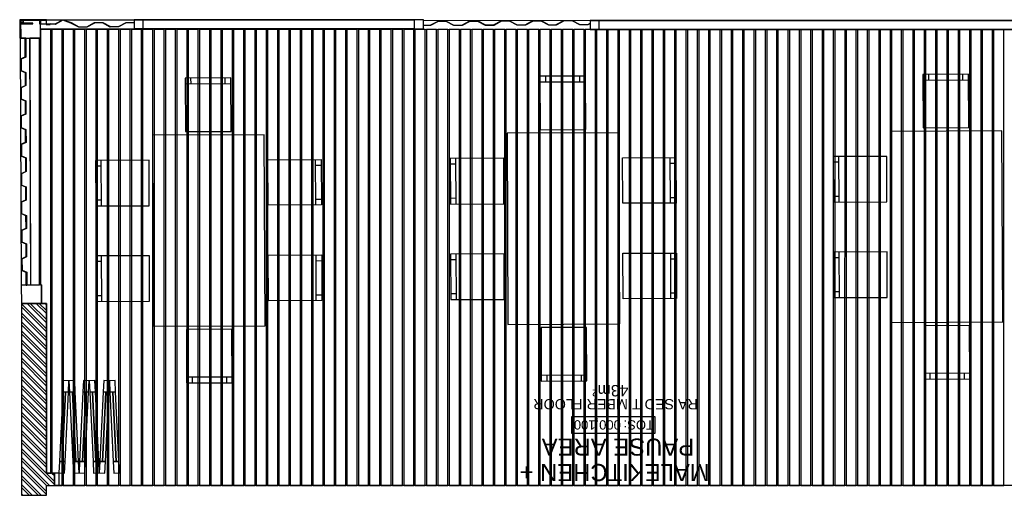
# Model space of a CAD drawing. Header units: millimetres. Extents: x -115474967 to 444143, y -74377 to 241828222.
# Tile 260 of 590: x -267571 to -258922, y 269676 to 273857. Entities that reach past the tile are written whole.
import ezdxf
from ezdxf.enums import TextEntityAlignment as Align

# ---------------------------------------------------------------- set-up
doc = ezdxf.new("R2010")
doc.units = ezdxf.units.MM
doc.header["$MEASUREMENT"] = 0
for name, color, linetype in [('0-ELEV.25', 4, 'Continuous'), ('00-1 FloorFinish', 1, 'Continuous'), ('00-1 FloorLevel', 7, 'Continuous'), ('00-2 Steel', 2, 'Continuous'), ('00-2 Windows', 1, 'Continuous'), ('00-3 Elev 04', 8, 'Continuous'), ('00-4 Furnituire', 1, 'Continuous'), ('00-6 H-Brickwork', 9, 'Continuous'), ('A-DOOR NUMBERS', 7, 'Continuous')]:
    doc.layers.add(name, color=color, linetype=linetype)
doc.layers.add('00-1 Labels', color=4, linetype='Continuous', lineweight=35)
doc.layers.add('0_cons_01', color=40, linetype='Continuous', lineweight=0, plot=False)
doc.styles.add('ARIAL', font='arial.ttf')

# ---------------------------------------------------------------- blocks, each defined once
blk = doc.blocks.new('Room Tags')
at = {"layer": '00-1 FloorLevel', "color": 2}
blk.add_lwpolyline([(-571, -76), (646, -76), (646, -325), (-571, -325)], close=True, dxfattribs=at)
at = {"layer": '00-1 FloorFinish', "style": 'ARIAL'}
blk.add_attdef('F-FINISH', text='', height=150, dxfattribs=at).set_placement((5, -578), align=Align.CENTER)
at = {"layer": '00-1 FloorLevel', "style": 'ARIAL'}
blk.add_text('TOS:', height=136.4, dxfattribs=at).set_placement((-557, -200), align=Align.MIDDLE_LEFT)
blk.add_attdef('000,000', text='', height=136, dxfattribs=at).set_placement((607, -200), align=Align.MIDDLE_RIGHT)
at = {"layer": '00-1 Labels', "style": 'ARIAL'}
for tag, p in [('ROOM1?', (19, 746)), ('ROOM2?', (19, 373)), ('ROOM3?', (19, 0))]:
    blk.add_attdef(tag, text='', height=250, dxfattribs=at).set_placement(p, align=Align.CENTER)
blk = doc.blocks.new('123456')
at = {"layer": '00-2 Steel'}
for points in [[(-252450.3, 261651.4), (-252446.3, 261651.4), (-252446.8, 261764.4), (-252405.9, 261782.6), (-252406.4, 261886.6), (-252447.4, 261904.4), (-252447.9, 262014.4), (-252407, 262032.6), (-252407.4, 262136.6), (-252448.5, 262154.4), (-252449, 262264.4), (-252407.1, 262283), (-252407.5, 262386.6), (-252448.6, 262404.4), (-252449.1, 262514.4), (-252409.1, 262532.2), (-252409.6, 262636.6), (-252450.7, 262654.4), (-252451.2, 262770.4), (-252410.3, 262788.6), (-252410.7, 262893), (-252450.8, 262910.4), (-252451.3, 263020.4), (-252410.4, 263038.6), (-252410.8, 263142.1), (-252452.9, 263160.4), (-252453.4, 263270.4), (-252412.4, 263288.6), (-252412.9, 263392.6), (-252454, 263410.4), (-252454.5, 263520.4), (-252413.5, 263538.6), (-252414, 263642.6), (-252455.1, 263660.4), (-252455.6, 263773.4), (-252459.6, 263773.4), (-252459, 263657.8), (-252418, 263640), (-252417.5, 263541.2), (-252458.5, 263523), (-252458, 263407.8), (-252416.9, 263390), (-252416.5, 263291.2), (-252457.4, 263273), (-252456.9, 263157.8), (-252414.8, 263139.5), (-252414.4, 263041.2), (-252455.3, 263023), (-252454.8, 262907.8), (-252414.7, 262890.4), (-252414.3, 262791.2), (-252455.2, 262773), (-252454.7, 262651.8), (-252413.6, 262634), (-252413.2, 262534.8), (-252453.1, 262517), (-252452.6, 262401.8), (-252411.5, 262384), (-252411.1, 262285.6), (-252453, 262267), (-252452.5, 262151.8), (-252411.4, 262134), (-252411, 262035.2), (-252451.9, 262017), (-252451.4, 261901.8), (-252410.4, 261884), (-252409.9, 261785.2), (-252450.8, 261767)], [(-252397.7, 261442.1), (-252397.8, 261473), (-252513.8, 261472.5), (-252513.8, 261468.5), (-252401.8, 261468.9), (-252401.7, 261441.9), (-252629.7, 261441), (-252629.8, 261477), (-252665.8, 261476.8), (-252665.8, 261472.8), (-252633.8, 261472.9), (-252633.7, 261436.9), (-252401.7, 261437.9), (-252401.1, 261438), (-252400.3, 261438.2), (-252398.8, 261439.1), (-252398.3, 261439.9), (-252398, 261440.3), (-252397.8, 261441.1)]]:
    blk.add_hatch(color=256, dxfattribs=at).paths.add_polyline_path(points)
at = {"layer": '00-6 H-Brickwork'}
h = blk.add_hatch(dxfattribs=at)
h.set_pattern_fill('ANSI32', color=256, scale=150, angle=450, style=0)
h.set_pattern_definition([(135, (-221138.323, -14631.66), (-39.774756, -39.774756), []), (135, (-221138.323, -14605.145), (-39.774756, -39.774756), [])])
h.paths.add_polyline_path([(-252412.2, 265618.6), (-252632.2, 265618.6), (-252632.2, 265532.8), (-252702.2, 265532.8), (-252702.2, 265422.5), (-252632.2, 265422.5), (-252632.2, 263931.1), (-252522.8, 263931.1), (-252412.2, 263931.6)])
h.paths.add_polyline_path([(-262593.4, 265422.5), (-262517.9, 265422.5), (-262517.9, 265477.6), (-262518.1, 265532.8), (-262593.4, 265532.8), (-262593.4, 265618.6), (-262938.4, 265618.6), (-262938.4, 263801.9), (-262593.4, 263801.9)])
h.paths.add_polyline_path([(-262823.4, 265503.6), (-262708.4, 265503.6), (-262708.4, 263916.9), (-262823.4, 263916.9)], flags=16)
at = {"layer": '0-ELEV.25'}
blk.add_line((-252702.2, 265532.8), (-252702.2, 265422.5), dxfattribs=at)
for points in [[(-252412.2, 265618.6), (-252632.2, 265618.6), (-252632.2, 265532.8)], [(-252632.2, 265422.5), (-252632.2, 263931.1), (-252412.2, 263931.1), (-252412.2, 265618.6)], [(-252632.2, 265532.8), (-252702.2, 265532.8)], [(-252702.2, 265422.5), (-252632.2, 265422.5)]]:
    blk.add_lwpolyline(points, dxfattribs=at)
at = {"layer": '00-2 Steel'}
for p, q in [((-252412.2, 263931.6), (-252590.2, 263930.8)), ((-252412.2, 263931.6), (-252590.2, 263930.8)), ((-252590.2, 263930.8), (-252589.5, 263768.8)), ((-252590.2, 263930.8), (-252589.5, 263768.8)), ((-252590.2, 263930.8), (-252589.9, 263850.8)), ((-252411.5, 263769.6), (-252412.2, 263931.6)), ((-252411.5, 263769.6), (-252412.2, 263931.6)), ((-252589.5, 263768.8), (-252411.5, 263769.6)), ((-252589.5, 263768.8), (-252411.5, 263769.6)), ((-252411.5, 263769.6), (-252491.5, 263769.3)), ((-252482.4, 261599.6), (-252491.5, 263769.3)), ((-252402.4, 261599.9), (-252411.5, 263769.6)), ((-252402.4, 261599.9), (-252580.4, 261599.2)), ((-252402.4, 261599.9), (-252580.4, 261599.2)), ((-252580.4, 261599.2), (-252579.7, 261437.2)), ((-252580.4, 261599.2), (-252579.7, 261437.2)), ((-252402.4, 261599.9), (-252482.4, 261599.6)), ((-252402.4, 261599.9), (-252482.4, 261599.6)), ((-252401.7, 261437.9), (-252402.4, 261599.9)), ((-252401.7, 261437.9), (-252402.4, 261599.9)), ((-255943.7, 261521.5), (-257409.3, 261523.3)), ((-252580, 261517.2), (-253403.7, 261518.2)), ((-252580, 261517.2), (-252579.7, 261437.2)), ((-255943.7, 261441.7), (-257409.3, 261443.3)), ((-255943.7, 261441.5), (-257409.3, 261443.3)), ((-252431.7, 261437.8), (-253403.7, 261438.9)), ((-252579.7, 261437.2), (-253403.7, 261438.2)), ((-252579.7, 261437.2), (-252401.7, 261437.9)), ((-252579.7, 261437.2), (-252401.7, 261437.9)), ((-252431.8, 261458.9), (-252401.8, 261459)), ((-252431.8, 261458.9), (-252431.7, 261437.8))]:
    blk.add_line(p, q, dxfattribs=at)
for points in [[(-252450.3, 261595.7), (-252450.8, 261767), (-252409.9, 261785.2), (-252410.4, 261884), (-252451.4, 261901.8), (-252451.9, 262017), (-252411, 262035.2), (-252411.4, 262134), (-252452.5, 262151.8), (-252453, 262267), (-252411.1, 262285.6), (-252411.5, 262384), (-252452.6, 262401.8), (-252453.1, 262517), (-252413.2, 262534.8), (-252413.6, 262634), (-252454.7, 262651.8), (-252455.2, 262773), (-252414.3, 262791.2), (-252414.7, 262890.4), (-252454.8, 262907.8), (-252455.3, 263023), (-252414.4, 263041.2), (-252414.8, 263139.5), (-252456.9, 263157.8), (-252457.4, 263273), (-252416.5, 263291.2), (-252416.9, 263390), (-252458, 263407.8), (-252458.5, 263523), (-252417.5, 263541.2), (-252418, 263640), (-252459, 263657.8), (-252459.6, 263773.4), (-252455.6, 263773.4), (-252455.1, 263660.4), (-252414, 263642.6), (-252413.5, 263538.6), (-252454.5, 263520.4), (-252454, 263410.4), (-252412.9, 263392.6), (-252412.4, 263288.6), (-252453.4, 263270.4), (-252452.9, 263160.4), (-252410.8, 263142.1), (-252410.4, 263038.6), (-252451.3, 263020.4), (-252450.8, 262910.4), (-252410.7, 262893), (-252410.3, 262788.6), (-252451.2, 262770.4), (-252450.7, 262654.4), (-252409.6, 262636.6), (-252409.1, 262532.2), (-252449.1, 262514.4), (-252448.6, 262404.4), (-252407.5, 262386.6), (-252407.1, 262283), (-252449, 262264.4), (-252448.5, 262154.4), (-252407.4, 262136.6), (-252407, 262032.6), (-252447.9, 262014.4), (-252447.4, 261904.4), (-252406.4, 261886.6), (-252405.9, 261782.6), (-252446.8, 261764.4), (-252446.3, 261595.7)], [(-252397.7, 261442.1), (-252397.8, 261473), (-252513.8, 261472.5), (-252513.8, 261468.5), (-252401.8, 261468.9), (-252401.7, 261441.9), (-252629.7, 261443), (-252629.8, 261479), (-252665.8, 261478.8), (-252665.8, 261474.8), (-252633.8, 261475), (-252633.7, 261439), (-252401.7, 261437.9), (-252401.1, 261438), (-252400.3, 261438.2), (-252398.8, 261439.1), (-252398.3, 261439.9), (-252398, 261440.3), (-252397.8, 261441.1)]]:
    blk.add_lwpolyline(points, close=True, dxfattribs=at)
for points in [[(-253403.7, 261464.7), (-253403.7, 261464.7), (-253333.7, 261465), (-253265.8, 261501.3), (-253193.8, 261501.6), (-253125.7, 261465.9), (-253055.7, 261466.2), (-252987.8, 261502.5), (-252915.8, 261502.8), (-252847.7, 261467.1), (-252777.7, 261442.3), (-252709.8, 261478.6), (-252575.8, 261477.2), (-252575.7, 261441.2), (-252405.7, 261441.9), (-252406.3, 261595.9), (-252446.3, 261595.7), (-252446.4, 261599.7), (-252405.4, 261599.9), (-252404.9, 261599.9), (-252404, 261599.6), (-252403.2, 261599.1), (-252402.8, 261598.5), (-252402.4, 261597.6), (-252402.3, 261596.9), (-252401.7, 261441.9), (-252401.8, 261441.1), (-252402.5, 261439.5), (-252403.4, 261438.6), (-252404.8, 261438), (-252405.7, 261437.9), (-252576.7, 261437.2), (-252577.9, 261437.5), (-252578.8, 261438), (-252579.4, 261438.9), (-252579.7, 261440.2), (-252579.8, 261473.2), (-252639.8, 261474.9), (-252708.8, 261474.6), (-252776.7, 261438.3), (-252848.7, 261463.1), (-252916.8, 261498.8), (-252986.8, 261498.5), (-253054.7, 261462.2), (-253126.7, 261461.9), (-253194.8, 261497.6), (-253264.8, 261497.3), (-253332.7, 261461), (-253403.7, 261460.7)], [(-257409.3, 261473), (-257389.8, 261483.4), (-257317.8, 261483.7), (-257249.6, 261448), (-257179.6, 261448.3), (-257111.8, 261484.6), (-257045.8, 261484.9), (-256977.6, 261449.2), (-256907.6, 261449.5), (-256839.8, 261485.8), (-256767.8, 261486.1), (-256699.6, 261450.4), (-256629.6, 261450.7), (-256561.8, 261487), (-256489.8, 261487.3), (-256421.6, 261451.6), (-256351.6, 261451.9), (-256283.8, 261488.2), (-256211.8, 261488.5), (-256143.6, 261452.8), (-256073.6, 261453.1), (-256005.8, 261489.4), (-255945.8, 261489.7), (-255943.7, 261488.6)], [(-255943.7, 261484.1), (-255946.8, 261485.7), (-256004.8, 261485.4), (-256072.6, 261449.1), (-256144.6, 261448.8), (-256212.8, 261484.5), (-256282.8, 261484.2), (-256350.6, 261447.9), (-256422.6, 261447.6), (-256490.8, 261483.3), (-256560.8, 261483), (-256628.6, 261446.7), (-256700.6, 261446.4), (-256768.8, 261482.1), (-256838.8, 261481.8), (-256906.6, 261445.5), (-256978.6, 261445.2), (-257046.8, 261480.9), (-257110.8, 261480.6), (-257178.6, 261444.3), (-257250.6, 261444), (-257318.8, 261479.7), (-257388.8, 261479.4), (-257409.3, 261468.4)]]:
    blk.add_lwpolyline(points, dxfattribs=at)
at = {"layer": '00-2 Windows'}
for p, q in [((-252742.2, 265420.1), (-252742.2, 265535.1)), ((-252742.2, 265535.1), (-252702.2, 265535.1)), ((-252702.2, 265535.1), (-252702.2, 265420.1)), ((-253224.1, 265422.5), (-253274.1, 265420.1)), ((-253274.1, 265420.1), (-253269.3, 265320.2)), ((-253219.3, 265322.6), (-253224.1, 265422.5)), ((-253146.7, 265422.5), (-253151.5, 265322.6)), ((-253096.8, 265420.1), (-253146.7, 265422.5)), ((-253101.5, 265320.2), (-253096.8, 265420.1)), ((-253046.8, 265422.5), (-253096.8, 265420.1)), ((-253096.8, 265420.1), (-253092, 265320.2)), ((-253042, 265322.6), (-253046.8, 265422.5)), ((-252969.4, 265422.5), (-252974.2, 265322.6)), ((-252919.5, 265420.1), (-252969.4, 265422.5)), ((-252924.2, 265320.2), (-252919.5, 265420.1)), ((-252869.5, 265422.5), (-252919.5, 265420.1)), ((-252919.5, 265420.1), (-252914.7, 265320.2)), ((-252864.7, 265322.6), (-252869.5, 265422.5)), ((-252792.1, 265422.5), (-252796.9, 265322.6)), ((-252742.2, 265420.1), (-252792.1, 265422.5)), ((-252746.9, 265320.2), (-252742.2, 265420.1)), ((-252702.2, 265420.1), (-252742.2, 265420.1)), ((-253269.3, 265320.2), (-253219.3, 265322.6)), ((-253244.3, 265321.4), (-253215.1, 264710.9)), ((-253155.7, 264710.9), (-253126.5, 265321.4)), ((-253151.5, 265322.6), (-253101.5, 265320.2)), ((-253092, 265320.2), (-253042, 265322.6)), ((-253067, 265321.4), (-253037.8, 264710.9)), ((-252978.4, 264710.9), (-252949.2, 265321.4)), ((-252974.2, 265322.6), (-252924.2, 265320.2)), ((-252914.7, 265320.2), (-252864.7, 265322.6)), ((-252889.7, 265321.4), (-252860.6, 264710.9)), ((-252801.1, 264710.9), (-252771.9, 265321.4)), ((-252796.9, 265322.6), (-252746.9, 265320.2)), ((-253190.2, 264712.1), (-253240.1, 264709.7)), ((-253240.1, 264709.7), (-253235.3, 264609.8)), ((-253185.4, 264612.2), (-253190.2, 264712.1)), ((-253180.6, 264712.1), (-253185.4, 264612.2)), ((-253130.7, 264709.7), (-253180.6, 264712.1)), ((-253135.5, 264609.8), (-253130.7, 264709.7)), ((-253012.9, 264712.1), (-253062.8, 264709.7)), ((-253062.8, 264709.7), (-253058, 264609.8)), ((-253008.1, 264612.2), (-253012.9, 264712.1)), ((-253003.3, 264712.1), (-253008.1, 264612.2)), ((-252953.4, 264709.7), (-253003.3, 264712.1)), ((-252958.2, 264609.8), (-252953.4, 264709.7)), ((-252835.6, 264712.1), (-252885.5, 264709.7)), ((-252885.5, 264709.7), (-252880.8, 264609.8)), ((-252830.8, 264612.2), (-252835.6, 264712.1)), ((-252826, 264712.1), (-252830.8, 264612.2)), ((-252776.1, 264709.7), (-252826, 264712.1)), ((-252780.9, 264609.8), (-252776.1, 264709.7)), ((-253235.3, 264609.8), (-253185.4, 264612.2)), ((-253185.4, 264612.2), (-253135.5, 264609.8)), ((-253058, 264609.8), (-253008.1, 264612.2)), ((-253008.1, 264612.2), (-252958.2, 264609.8)), ((-252880.8, 264609.8), (-252830.8, 264612.2)), ((-252830.8, 264612.2), (-252780.9, 264609.8))]:
    blk.add_line(p, q, dxfattribs=at)
for points in [[(-253269.3, 265320.2), (-253240.1, 264709.7), (-253215.1, 264710.9), (-253244.3, 265321.4)], [(-253244.3, 265321.4), (-253215.1, 264710.9), (-253190.2, 264712.1), (-253219.3, 265322.6)], [(-253155.7, 264710.9), (-253126.5, 265321.4), (-253151.5, 265322.6), (-253180.6, 264712.1)], [(-253130.7, 264709.7), (-253101.5, 265320.2), (-253126.5, 265321.4), (-253155.7, 264710.9)], [(-253092, 265320.2), (-253062.8, 264709.7), (-253037.8, 264710.9), (-253067, 265321.4)], [(-253067, 265321.4), (-253037.8, 264710.9), (-253012.9, 264712.1), (-253042, 265322.6)], [(-252978.4, 264710.9), (-252949.2, 265321.4), (-252974.2, 265322.6), (-253003.3, 264712.1)], [(-252953.4, 264709.7), (-252924.2, 265320.2), (-252949.2, 265321.4), (-252978.4, 264710.9)], [(-252914.7, 265320.2), (-252885.5, 264709.7), (-252860.6, 264710.9), (-252889.7, 265321.4)], [(-252889.7, 265321.4), (-252860.6, 264710.9), (-252835.6, 264712.1), (-252864.7, 265322.6)], [(-252801.1, 264710.9), (-252771.9, 265321.4), (-252796.9, 265322.6), (-252826, 264712.1)], [(-252776.1, 264709.7), (-252746.9, 265320.2), (-252771.9, 265321.4), (-252801.1, 264710.9)], [(-263829.3, 261523.3), (-257409.3, 261523.3), (-257409.3, 261523.3), (-263829.3, 261523.3)], [(-257489.3, 261443.3), (-257409.3, 261443.3), (-257409.3, 261523.3), (-257489.3, 261523.3)], [(-255943.7, 261438.2), (-255863.7, 261438.2), (-255863.7, 261518.2), (-255943.7, 261518.2)], [(-255863.7, 261518.2), (-253403.7, 261518.2), (-253403.7, 261518.2), (-255863.7, 261518.2)], [(-253483.7, 261438.2), (-253403.7, 261438.2), (-253403.7, 261518.2), (-253483.7, 261518.2)], [(-257409.3, 261443.3), (-263829.3, 261443.3), (-263829.3, 261443.3), (-257409.3, 261443.3)], [(-253403.7, 261438.2), (-255863.7, 261438.2), (-255863.7, 261438.2), (-253403.7, 261438.2)]]:
    blk.add_lwpolyline(points, close=True, dxfattribs=at)
at = {"layer": '00-3 Elev 04'}
blk.add_line((-262518.1, 265532.8), (-252702.2, 265532.8), dxfattribs=at)
for points in [[(-261042.6, 261523.3), (-260952.6, 261523.3), (-260952.6, 265532.8), (-261042.6, 265532.8)], [(-260942.7, 261523.3), (-260852.7, 261523.3), (-260852.7, 265532.8), (-260942.7, 265532.8)], [(-260842.7, 261523.3), (-260752.7, 261523.3), (-260752.7, 265532.8), (-260842.7, 265532.8)], [(-260742.8, 261523.3), (-260652.8, 261523.3), (-260652.8, 265532.8), (-260742.8, 265532.8)], [(-260644, 261523.3), (-260554, 261523.3), (-260553.9, 265532.8), (-260643.9, 265532.8)], [(-260544, 261523.3), (-260454, 261523.3), (-260454, 265532.8), (-260544, 265532.8)], [(-260445.1, 261523.3), (-260355.1, 261523.3), (-260355.1, 265532.8), (-260445.1, 265532.8)], [(-260345.1, 261523.3), (-260255.1, 261523.3), (-260255.1, 265532.8), (-260345.1, 265532.8)], [(-260245.2, 261523.3), (-260155.2, 261523.3), (-260155.2, 265532.8), (-260245.2, 265532.8)], [(-260145.2, 261523.3), (-260055.2, 261523.3), (-260055.2, 265532.8), (-260145.2, 265532.8)], [(-260046.3, 261523.3), (-259956.3, 261523.3), (-259956.4, 265532.8), (-260046.3, 265532.8)], [(-259946.4, 261523.3), (-259856.4, 261523.3), (-259856.4, 265532.8), (-259946.4, 265532.8)], [(-259846.5, 261523.3), (-259756.5, 261523.3), (-259756.5, 265532.8), (-259846.5, 265532.8)], [(-259746.5, 261523.3), (-259656.5, 261523.3), (-259656.5, 265532.8), (-259746.5, 265532.8)], [(-259647.7, 261523.3), (-259557.7, 261523.3), (-259557.6, 265532.8), (-259647.6, 265532.8)], [(-259547.7, 261523.3), (-259457.7, 261523.3), (-259457.7, 265532.8), (-259547.7, 265532.8)], [(-259448.8, 261523.3), (-259358.8, 261523.3), (-259358.8, 265532.8), (-259448.8, 265532.8)], [(-259348.8, 261523.3), (-259258.8, 261523.3), (-259258.9, 265532.8), (-259348.8, 265532.8)], [(-259248.9, 261523.3), (-259158.9, 261523.3), (-259158.9, 265532.8), (-259248.9, 265532.8)], [(-259149, 261523.3), (-259059, 261523.3), (-259059, 265532.8), (-259149, 265532.8)], [(-259050.1, 261523.3), (-258960.1, 261523.3), (-258960.1, 265532.8), (-259050.1, 265532.8)], [(-258950.1, 261523.3), (-258860.1, 261523.3), (-258860.1, 265532.8), (-258950.1, 265532.8)], [(-258850.2, 261523.3), (-258760.2, 261523.3), (-258760.2, 265532.8), (-258850.2, 265532.8)], [(-258750.2, 261523.3), (-258660.2, 261523.3), (-258660.2, 265532.8), (-258750.2, 265532.8)], [(-258651.4, 261523.3), (-258561.4, 261523.3), (-258561.4, 265532.8), (-258651.4, 265532.8)], [(-258551.4, 261523.3), (-258461.4, 261523.3), (-258461.4, 265532.8), (-258551.4, 265532.8)], [(-258452.5, 261523.3), (-258362.5, 261523.3), (-258362.5, 265532.8), (-258452.5, 265532.8)], [(-258352.6, 261523.3), (-258262.6, 261523.3), (-258262.6, 265532.8), (-258352.6, 265532.8)], [(-258252.6, 261523.3), (-258162.6, 261523.3), (-258162.6, 265532.8), (-258252.6, 265532.8)], [(-258152.7, 261523.3), (-258062.7, 261523.3), (-258062.7, 265532.8), (-258152.7, 265532.8)], [(-258053.8, 261523.3), (-257963.8, 261523.3), (-257963.8, 265532.8), (-258053.8, 265532.8)], [(-257953.9, 261523.3), (-257863.9, 261523.3), (-257863.9, 265532.8), (-257953.9, 265532.8)], [(-257853.9, 261523.3), (-257763.9, 261523.3), (-257763.9, 265532.8), (-257853.9, 265532.8)], [(-257754, 261523.3), (-257664, 261523.3), (-257664, 265532.8), (-257754, 265532.8)], [(-257655.1, 261523.3), (-257565.1, 261523.3), (-257565.1, 265532.8), (-257655.1, 265532.8)], [(-257555.1, 261523.3), (-257465.1, 261523.3), (-257465.1, 265532.8), (-257555.1, 265532.8)], [(-257456.2, 261523.3), (-257366.2, 261523.3), (-257366.2, 265532.8), (-257456.2, 265532.8)], [(-257356.3, 261523.3), (-257266.3, 261523.3), (-257266.3, 265532.8), (-257356.3, 265532.8)], [(-257256.4, 261523.3), (-257166.4, 261523.3), (-257166.4, 265532.8), (-257256.4, 265532.8)], [(-257156.4, 261523.3), (-257066.4, 261523.3), (-257066.4, 265532.8), (-257156.4, 265532.8)], [(-257057.5, 261523.3), (-256967.5, 261523.3), (-256967.5, 265532.8), (-257057.5, 265532.8)], [(-256957.6, 261523.3), (-256867.6, 261523.3), (-256867.6, 265532.8), (-256957.6, 265532.8)], [(-256857.6, 261523.3), (-256767.6, 261523.3), (-256767.6, 265532.8), (-256857.6, 265532.8)], [(-256757.7, 261523.3), (-256667.7, 261523.3), (-256667.7, 265532.8), (-256757.7, 265532.8)], [(-256658.8, 261523.3), (-256568.8, 261523.3), (-256568.8, 265532.8), (-256658.8, 265532.8)], [(-256558.9, 261523.3), (-256468.9, 261523.3), (-256468.9, 265532.8), (-256558.9, 265532.8)], [(-256458.9, 261523.3), (-256368.9, 261523.3), (-256368.9, 265532.8), (-256458.9, 265532.8)], [(-256359, 261523.3), (-256269, 261523.3), (-256269, 265532.8), (-256359, 265532.8)], [(-256260.1, 261523.3), (-256170.1, 261523.3), (-256170.1, 265532.8), (-256260.1, 265532.8)], [(-256160.1, 261523.3), (-256070.1, 261523.3), (-256070.1, 265532.8), (-256160.1, 265532.8)], [(-256060.2, 261523.3), (-255970.2, 261523.3), (-255970.2, 265532.8), (-256060.2, 265532.8)], [(-255960.2, 261523.3), (-255870.2, 261523.3), (-255870.2, 265532.8), (-255960.2, 265532.8)], [(-255861.4, 261523.3), (-255771.4, 261523.3), (-255771.4, 265532.8), (-255861.4, 265532.8)], [(-255761.4, 261523.3), (-255671.4, 261523.3), (-255671.4, 265532.8), (-255761.4, 265532.8)], [(-255661.5, 261523.3), (-255571.5, 261523.3), (-255571.5, 265532.8), (-255661.5, 265532.8)], [(-255561.5, 261523.3), (-255471.5, 261523.3), (-255471.5, 265532.8), (-255561.5, 265532.8)], [(-255462.6, 261523.3), (-255372.6, 261523.3), (-255372.6, 265532.8), (-255462.6, 265532.8)], [(-255362.7, 261523.3), (-255272.7, 261523.3), (-255272.7, 265532.8), (-255362.7, 265532.8)], [(-255262.7, 261523.3), (-255172.7, 261523.3), (-255172.7, 265532.8), (-255262.7, 265532.8)], [(-255162.8, 261523.3), (-255072.8, 261523.3), (-255072.8, 265532.8), (-255162.8, 265532.8)], [(-255063.9, 261523.3), (-254973.9, 261523.3), (-254973.9, 265532.8), (-255063.9, 265532.8)], [(-254964, 261523.3), (-254874, 261523.3), (-254874, 265532.8), (-254964, 265532.8)], [(-254864, 261523.3), (-254774, 261523.3), (-254774, 265532.8), (-254864, 265532.8)], [(-254764.1, 261523.3), (-254674.1, 261523.3), (-254674.1, 265532.8), (-254764.1, 265532.8)], [(-254665.2, 261523.3), (-254575.2, 261523.3), (-254575.2, 265532.8), (-254665.2, 265532.8)], [(-254565.2, 261523.3), (-254475.2, 261523.3), (-254475.2, 265532.8), (-254565.2, 265532.8)], [(-254465.3, 261523.3), (-254375.3, 261523.3), (-254375.3, 265532.8), (-254465.3, 265532.8)], [(-254365.3, 261523.3), (-254275.3, 261523.3), (-254275.4, 265532.8), (-254365.3, 265532.8)], [(-254266.5, 261523.3), (-254176.5, 261523.3), (-254176.5, 265532.8), (-254266.5, 265532.8)], [(-254166.5, 261523.3), (-254076.5, 261523.3), (-254076.5, 265532.8), (-254166.5, 265532.8)], [(-254066.6, 261523.3), (-253976.6, 261523.3), (-253976.6, 265532.8), (-254066.6, 265532.8)], [(-253966.6, 261523.3), (-253876.6, 261523.3), (-253876.6, 265532.8), (-253966.6, 265532.8)], [(-253867.7, 261523.3), (-253777.7, 261523.3), (-253777.7, 265532.8), (-253867.7, 265532.8)], [(-253767.8, 261523.3), (-253677.8, 261523.3), (-253677.8, 265532.8), (-253767.8, 265532.8)], [(-253667.9, 261523.3), (-253577.9, 261523.3), (-253577.9, 265532.8), (-253667.9, 265532.8)], [(-253567.9, 261523.3), (-253477.9, 261523.3), (-253477.9, 265532.8), (-253567.9, 265532.8)], [(-253469, 261523.3), (-253379, 261523.3), (-253379, 265532.8), (-253469, 265532.8)], [(-253369.1, 261523.3), (-253279.1, 261523.3), (-253279.1, 265532.8), (-253369.1, 265532.8)], [(-253269.1, 261523.3), (-253179.1, 261523.3), (-253179.1, 265532.8), (-253269.1, 265532.8)], [(-253169.2, 261523.3), (-253079.2, 261523.3), (-253079.2, 265532.8), (-253169.2, 265532.8)], [(-253070.3, 261523.3), (-252980.3, 261523.3), (-252980.3, 265532.8), (-253070.3, 265532.8)], [(-252970.4, 261523.3), (-252880.4, 261523.3), (-252880.4, 265532.8), (-252970.4, 265532.8)], [(-252870.4, 261523.3), (-252780.4, 261523.3), (-252780.4, 265532.8), (-252870.4, 265532.8)], [(-252770.5, 261523.3), (-252680.5, 261523.3), (-252680.5, 265422.5), (-252702.2, 265422.5), (-252702.2, 265532.8), (-252770.5, 265532.8)], [(-252671.6, 261523.3), (-252581.6, 261523.3), (-252581.6, 263768.9), (-252589.5, 263768.8), (-252590.2, 263930.8), (-252632.2, 263931.1), (-252632.2, 265422.5), (-252632.2, 265422.5), (-252671.6, 265422.5)], [(-252572, 261599.4), (-252487.1, 261599.4), (-252491.5, 263769.3), (-252571.6, 263768.9)]]:
    blk.add_lwpolyline(points, close=True, dxfattribs=at)
at = {"layer": '00-4 Furnituire', "color": 251, "true_color": 0x636466}
for p, q in [((-260693.9, 264545.7), (-260694.1, 264595.7)), ((-260393.9, 264547), (-260394.1, 264597)), ((-257329.4, 264562.6), (-257329.6, 264612.6)), ((-257029.4, 264563.9), (-257029.6, 264613.9)), ((-254213.8, 264579.1), (-254214, 264629.1)), ((-253913.8, 264580.4), (-253914, 264630.4)), ((-260743.9, 264545.5), (-260343.9, 264547.2)), ((-257379.4, 264562.4), (-256979.4, 264564.1)), ((-254263.8, 264578.9), (-253863.8, 264580.6)), ((-256234.9, 263897.4), (-256233.2, 263497.4)), ((-255002.6, 263905.8), (-255000.8, 263505.8)), ((-253119.3, 263913.9), (-253117.6, 263513.9)), ((-259599.4, 263880.4), (-259597.7, 263480.4)), ((-259599.2, 263830.4), (-259549.2, 263830.7)), ((-258117.9, 263839.3), (-258167.9, 263839.1)), ((-258118.2, 263889.3), (-258116.4, 263489.3)), ((-256234.7, 263847.4), (-256184.7, 263847.6)), ((-255002.3, 263855.8), (-255052.3, 263855.6)), ((-253119.1, 263863.9), (-253069.1, 263864.1)), ((-256233.4, 263547.4), (-256183.4, 263547.6)), ((-255001.1, 263555.8), (-255051.1, 263555.6)), ((-253117.8, 263563.9), (-253067.8, 263564.1)), ((-259597.9, 263530.4), (-259547.9, 263530.7)), ((-258116.7, 263539.3), (-258166.7, 263539.1)), ((-259595.8, 263040.6), (-259594.1, 262640.6)), ((-258114.6, 263049.5), (-258112.9, 262649.5)), ((-256231.3, 263057.5), (-256229.6, 262657.5)), ((-254999, 263065.9), (-254997.2, 262665.9)), ((-253115.7, 263074), (-253114, 262674)), ((-259595.6, 262990.6), (-259545.6, 262990.8)), ((-258114.4, 262999.5), (-258164.4, 262999.2)), ((-256231.1, 263007.5), (-256181.1, 263007.7)), ((-254998.7, 263015.9), (-255048.7, 263015.7)), ((-253115.5, 263024), (-253065.5, 263024.2)), ((-259594.3, 262690.6), (-259544.3, 262690.8)), ((-258113.1, 262699.5), (-258163.1, 262699.2)), ((-256229.8, 262707.5), (-256179.8, 262707.7)), ((-254997.5, 262715.9), (-255047.5, 262715.7)), ((-253114.2, 262724), (-253064.2, 262724.2)), ((-253852.8, 262000.9), (-254252.8, 261999.2)), ((-254202.8, 261999.4), (-254202.5, 261949.4)), ((-253902.8, 262000.7), (-253902.5, 261950.7)), ((-260332.9, 261967.5), (-260732.9, 261965.8)), ((-260682.9, 261966), (-260682.7, 261916)), ((-260382.9, 261967.2), (-260382.7, 261917.2)), ((-256968.4, 261984.4), (-257368.4, 261982.7)), ((-257318.4, 261982.9), (-257318.1, 261932.9)), ((-257018.4, 261984.2), (-257018.2, 261934.2))]:
    blk.add_line(p, q, dxfattribs=at)
at = {"layer": '00-4 Furnituire', "color": 251, "true_color": 0x636466, "flags": 128}
for points in [[(-260742.1, 264125.5), (-260342.1, 264127.2), (-260344.1, 264597.2), (-260744.1, 264595.5)], [(-257377.6, 264142.4), (-256977.6, 264144.2), (-256979.6, 264614.1), (-257379.6, 264612.4)], [(-254262, 264158.9), (-253862, 264160.6), (-253864, 264630.6), (-254264, 264628.9)], [(-261033.6, 264094.2), (-261026.4, 262414.5), (-260043.2, 262418.7), (-260050.4, 264098.5)], [(-257669.1, 264111.2), (-257661.9, 262431.4), (-256678.7, 262435.7), (-256685.9, 264115.4)], [(-254553.5, 264127.7), (-254546.3, 262447.9), (-253563.1, 262452.1), (-253570.2, 264131.9)], [(-256654.9, 263895.6), (-256653.2, 263495.6), (-256183.2, 263497.6), (-256184.9, 263897.6)], [(-254582.6, 263907.6), (-254580.8, 263507.6), (-255050.8, 263505.6), (-255052.5, 263905.6)], [(-253539.3, 263912.1), (-253537.6, 263512.1), (-253067.6, 263514.1), (-253069.3, 263914.1)], [(-260019.4, 263878.6), (-260017.7, 263478.6), (-259547.7, 263480.7), (-259549.4, 263880.7)], [(-257698.2, 263891.1), (-257696.5, 263491.1), (-258166.4, 263489.1), (-258168.2, 263889.1)], [(-260015.8, 263038.8), (-260014.1, 262638.8), (-259544.1, 262640.8), (-259545.8, 263040.8)], [(-257694.6, 263051.3), (-257692.9, 262651.3), (-258162.9, 262649.2), (-258164.6, 263049.2)], [(-256651.3, 263055.7), (-256649.6, 262655.7), (-256179.6, 262657.7), (-256181.3, 263057.7)], [(-254579, 263067.7), (-254577.2, 262667.7), (-255047.2, 262665.7), (-255049, 263065.7)], [(-253535.7, 263072.2), (-253534, 262672.2), (-253064, 262674.2), (-253065.7, 263074.2)], [(-260334.7, 262387.5), (-260734.7, 262385.7), (-260732.7, 261915.8), (-260332.7, 261917.5)], [(-256970.2, 262404.4), (-257370.2, 262402.7), (-257368.1, 261932.7), (-256968.2, 261934.4)], [(-253854.6, 262420.9), (-254254.6, 262419.2), (-254252.5, 261949.2), (-253852.5, 261950.9)]]:
    blk.add_lwpolyline(points, close=True, dxfattribs=at)
ref = blk.add_blockref('Room Tags', (-257635.4, 265119.4), dxfattribs=dict(xscale=0.6000000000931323, yscale=0.6000000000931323, zscale=0.6000000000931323))
ref.add_attrib('ROOM2?', 'MALEKITCHEN +', dxfattribs={"layer": '00-1 Labels', "height": 150, "style": 'ARIAL'}).set_placement((-257624, 265343.2), align=Align.CENTER)
ref.add_attrib('ROOM3?', 'PAUSE AREA ', dxfattribs={"layer": '00-1 Labels', "height": 150, "style": 'ARIAL'}).set_placement((-257624, 265119.4), align=Align.CENTER)
ref.add_attrib('000,000', '000,100', dxfattribs={"layer": '00-1 FloorLevel', "height": 81.82, "style": 'ARIAL'}).set_placement((-257265.5, 264999.3), align=Align.MIDDLE_RIGHT)
ref.add_attrib('F-FINISH', 'RAISED TIMBER FLOOR', dxfattribs={"layer": '00-1 FloorFinish', "height": 90, "style": 'ARIAL'}).set_placement((-257632.3, 264772.6), align=Align.CENTER)
at = {"layer": 'A-DOOR NUMBERS', "color": 1, "insert": (-257745.7, 264749), "char_height": 100, "width": 170.316, "attachment_point": 1, "style": 'ARIAL'}
blk.add_mtext('43m²', dxfattribs=at)

msp = doc.modelspace()

# ---------------------------------------------------------------- block references
at = {"layer": '0_cons_01', "rotation": 180}
msp.add_blockref('123456', (-519968.98589, 535294.21635), dxfattribs=at)

doc.saveas('drawing.dxf')
